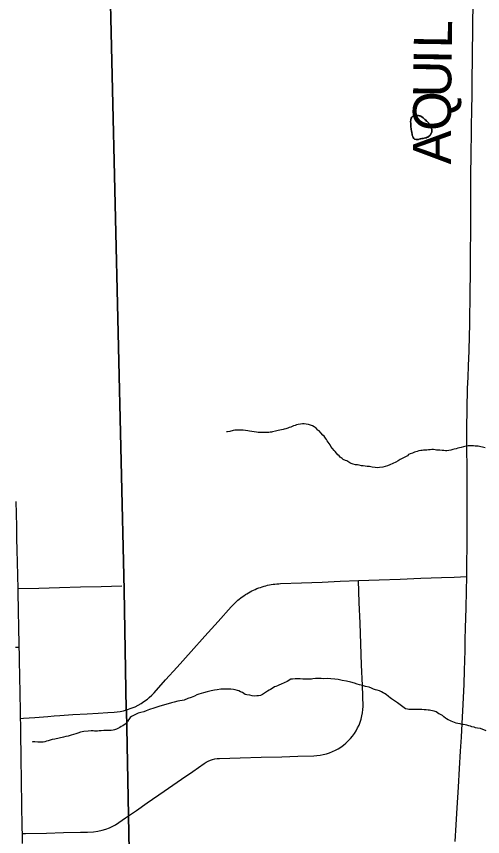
# Model space of a CAD drawing. Extents: x 103424 to 290657, y 38711 to 110967.
# Drawn here: x 214250.563 to 214250.911, y 40211.503 to 40212.115 of the extents above; entities that cross this region are included whole.
import ezdxf

# ---------------------------------------------------------------- set-up
doc = ezdxf.new("R2010")
doc.units = 0
for name, color, linetype in [('GM_X_Corporation', 7, 'Continuous'), ('GM_X_County_Road', 7, 'Continuous'), ('GM_X_County_Road_Text', 7, 'Continuous'), ('GM_X_Minor_Lake', 7, 'Continuous'), ('GM_X_Minor_River', 7, 'Continuous'), ('GM_X_State_Route', 7, 'Continuous'), ('GM_X_Township_Road', 7, 'Continuous')]:
    doc.layers.add(name, color=color, linetype=linetype)

msp = doc.modelspace()

# ---------------------------------------------------------------- linework, layer by layer
at = {"layer": 'GM_X_Corporation'}
for points in [[(214251.79815, 40211.42687), (214251.40069, 40211.41803), (214250.88437, 40211.40655), (214250.64868, 40211.4013), (214250.64645, 40211.51835), (214250.64495, 40211.59711), (214250.64494, 40211.59748), (214250.64324, 40211.6866), (214250.63221, 40212.16721), (214250.62604, 40212.52198), (214250.60368, 40213.80815), (214250.60357, 40213.81454), (214251.4935, 40213.84402)], [(214250.60368, 40213.80815), (214250.62604, 40212.52198), (214250.63221, 40212.16721), (214250.64324, 40211.6866), (214250.64494, 40211.59748), (214250.64495, 40211.59711), (214250.64645, 40211.51835), (214250.64868, 40211.4013), (214250.569, 40211.39904), (214250.56887, 40211.39903), (214249.98385, 40211.3824)]]:
    msp.add_lwpolyline(points, dxfattribs=at)
at = {"layer": 'GM_X_County_Road'}
for points in [[(214250.89032, 40211.49888), (214250.89113, 40211.51141), (214250.89195, 40211.52394), (214250.89248, 40211.53174), (214250.89301, 40211.53954), (214250.89377, 40211.55326), (214250.89449, 40211.56637), (214250.89507, 40211.57669), (214250.89565, 40211.58701), (214250.89616, 40211.59653), (214250.89667, 40211.60606), (214250.89708, 40211.61643), (214250.89742, 40211.62646), (214250.89781, 40211.64144), (214250.898, 40211.64981), (214250.89819, 40211.65819), (214250.89867, 40211.67326), (214250.89891, 40211.68588), (214250.89905, 40211.69668), (214250.89925, 40211.70556), (214250.89934, 40211.72044), (214250.8994, 40211.72988), (214250.89946, 40211.73931), (214250.89934, 40211.78095), (214250.89925, 40211.78937), (214250.8992, 40211.79827), (214250.89915, 40211.80717), (214250.89934, 40211.82196), (214250.89968, 40211.83717), (214250.90006, 40211.84555), (214250.90045, 40211.85393), (214250.90078, 40211.8652), (214250.90107, 40211.87653), (214250.90126, 40211.88469), (214250.90145, 40211.89285), (214250.90157, 40211.9018), (214250.90169, 40211.91075), (214250.90179, 40211.92158), (214250.9019, 40211.9324), (214250.90199, 40211.94188), (214250.90208, 40211.95136), (214250.90215, 40211.9619), (214250.90222, 40211.97243), (214250.90217, 40211.98138), (214250.90212, 40211.99034), (214250.90222, 40211.99943), (214250.90232, 40212.00853), (214250.90246, 40212.01645), (214250.90261, 40212.02437), (214250.90275, 40212.03435), (214250.90284, 40212.04376), (214250.90303, 40212.05802), (214250.90319, 40212.06977), (214250.90335, 40212.08153), (214250.90348, 40212.0912), (214250.90361, 40212.10088), (214250.90371, 40212.11148), (214250.9038, 40212.12209)], [(214250.64271, 40211.59646), (214250.64505, 40211.59706), (214250.64929, 40211.59855), (214250.65158, 40211.59954), (214250.65383, 40211.60067), (214250.65601, 40211.60192), (214250.65812, 40211.6033), (214250.66063, 40211.6052), (214250.66208, 40211.60641), (214250.66391, 40211.60813), (214250.66564, 40211.60995), (214250.67424, 40211.61954), (214250.68285, 40211.62913), (214250.69322, 40211.6407), (214250.70359, 40211.65226), (214250.71343, 40211.66322), (214250.72326, 40211.67418), (214250.72419, 40211.6752), (214250.72515, 40211.6762), (214250.72615, 40211.67717), (214250.72719, 40211.67812), (214250.72824, 40211.67904), (214250.7293, 40211.67992), (214250.73039, 40211.68078), (214250.73151, 40211.68161), (214250.73267, 40211.68242), (214250.73383, 40211.68318), (214250.73499, 40211.68392), (214250.7362, 40211.68463), (214250.73741, 40211.68531), (214250.73866, 40211.68595), (214250.73992, 40211.68656), (214250.74118, 40211.68713), (214250.74246, 40211.68767), (214250.74376, 40211.68818), (214250.74506, 40211.68865), (214250.74639, 40211.68908), (214250.74772, 40211.68948), (214250.74906, 40211.68985), (214250.75042, 40211.69018), (214250.75179, 40211.69047), (214250.75317, 40211.69072), (214250.75454, 40211.69094), (214250.75591, 40211.69113), (214250.75729, 40211.69127), (214250.75868, 40211.69138), (214250.76008, 40211.69146), (214250.7756, 40211.69204), (214250.79113, 40211.69263), (214250.8047, 40211.69314), (214250.81827, 40211.69365), (214250.83379, 40211.69423), (214250.84931, 40211.69482), (214250.86483, 40211.6954), (214250.88035, 40211.69598), (214250.88971, 40211.69633), (214250.89905, 40211.69668)], [(214250.64434, 40211.51641), (214250.65243, 40211.52204), (214250.66053, 40211.52766), (214250.6733, 40211.5365), (214250.68607, 40211.54534), (214250.69459, 40211.55124), (214250.70311, 40211.55714), (214250.70458, 40211.55806), (214250.70612, 40211.55886), (214250.70771, 40211.55954), (214250.70937, 40211.56007), (214250.71105, 40211.56047), (214250.71276, 40211.56074), (214250.71448, 40211.56086), (214250.73001, 40211.5613), (214250.74554, 40211.56174), (214250.76107, 40211.56218), (214250.77297, 40211.56252), (214250.78487, 40211.56285), (214250.78726, 40211.56299), (214250.78965, 40211.56329), (214250.792, 40211.56373), (214250.79432, 40211.56432), (214250.79659, 40211.56506), (214250.79882, 40211.56595), (214250.80098, 40211.56696), (214250.80309, 40211.56811), (214250.8051, 40211.56939), (214250.80705, 40211.5708), (214250.80889, 40211.57233), (214250.81065, 40211.57397), (214250.81228, 40211.57572), (214250.8138, 40211.57757), (214250.8152, 40211.57951), (214250.81648, 40211.58154), (214250.81762, 40211.58364), (214250.81864, 40211.58581), (214250.81952, 40211.58804), (214250.82025, 40211.59032), (214250.82082, 40211.59264), (214250.82127, 40211.595), (214250.82156, 40211.59737), (214250.8217, 40211.59976), (214250.82113, 40211.61529), (214250.82056, 40211.63081), (214250.81999, 40211.64634), (214250.81943, 40211.66186), (214250.81886, 40211.67739), (214250.81857, 40211.68552), (214250.81827, 40211.69365)], [(214250.56602, 40211.59078), (214250.56826, 40211.59085), (214250.57652, 40211.59138), (214250.58633, 40211.59217), (214250.5911, 40211.59262), (214250.5952, 40211.5929), (214250.60497, 40211.59359), (214250.61567, 40211.5942), (214250.62396, 40211.59465), (214250.63118, 40211.59511), (214250.63582, 40211.59544), (214250.64034, 40211.59597), (214250.64271, 40211.59646)], [(214250.56732, 40211.50479), (214250.56975, 40211.50487), (214250.58528, 40211.5052), (214250.59796, 40211.50547), (214250.61064, 40211.50573), (214250.61585, 40211.50588), (214250.62044, 40211.50613), (214250.62378, 40211.50659), (214250.62697, 40211.50727), (214250.62956, 40211.508), (214250.63246, 40211.50918), (214250.63486, 40211.51028), (214250.63689, 40211.51141), (214250.64434, 40211.51641)]]:
    msp.add_lwpolyline(points, dxfattribs=at)
at = {"layer": 'GM_X_Minor_Lake'}
for points in [[(214250.86066, 40212.04101), (214250.85952, 40212.04062), (214250.85858, 40212.04024), (214250.85801, 40212.03967), (214250.85763, 40212.03891), (214250.85725, 40212.03776), (214250.85725, 40212.03719), (214250.85706, 40212.03662), (214250.85707, 40212.03605), (214250.85726, 40212.03548), (214250.85726, 40212.03434), (214250.85745, 40212.03377), (214250.85746, 40212.03206), (214250.85765, 40212.03149), (214250.85765, 40212.03035), (214250.85784, 40212.02978), (214250.85784, 40212.02921), (214250.85804, 40212.02865), (214250.85804, 40212.02807), (214250.85842, 40212.02694), (214250.85842, 40212.02637), (214250.8588, 40212.02523), (214250.85919, 40212.02466), (214250.85957, 40212.0239), (214250.86014, 40212.02333), (214250.86128, 40212.02296), (214250.86185, 40212.02296), (214250.86242, 40212.02315), (214250.86299, 40212.02315), (214250.86356, 40212.02334), (214250.86432, 40212.02354)], [(214250.86066, 40212.04101), (214250.86237, 40212.04101), (214250.86294, 40212.04101), (214250.86351, 40212.04083), (214250.86427, 40212.04064), (214250.86484, 40212.04045), (214250.86655, 40212.03932), (214250.86789, 40212.03799), (214250.86846, 40212.03761), (214250.86903, 40212.03685), (214250.8696, 40212.03648), (214250.87017, 40212.03572), (214250.87074, 40212.03515), (214250.87113, 40212.03439), (214250.8717, 40212.03382), (214250.87189, 40212.03325), (214250.87227, 40212.03268), (214250.87304, 40212.03041), (214250.87304, 40212.0287), (214250.87285, 40212.02813), (214250.87172, 40212.02641), (214250.87001, 40212.0247), (214250.86944, 40212.02469), (214250.86887, 40212.02431), (214250.8683, 40212.02431), (214250.86717, 40212.02393), (214250.8666, 40212.02392), (214250.86603, 40212.02373), (214250.86546, 40212.02373), (214250.86489, 40212.02354), (214250.86432, 40212.02354), (214250.86356, 40212.02334), (214250.86299, 40212.02315), (214250.86242, 40212.02315), (214250.86185, 40212.02296), (214250.86128, 40212.02296), (214250.86014, 40212.02333), (214250.85957, 40212.0239), (214250.85919, 40212.02466), (214250.8588, 40212.02523), (214250.85842, 40212.02637), (214250.85842, 40212.02694), (214250.85804, 40212.02807), (214250.85804, 40212.02865), (214250.85784, 40212.02921), (214250.85784, 40212.02978), (214250.85765, 40212.03035), (214250.85765, 40212.03149), (214250.85746, 40212.03206), (214250.85745, 40212.03377), (214250.85726, 40212.03434), (214250.85726, 40212.03548), (214250.85707, 40212.03605), (214250.85706, 40212.03662), (214250.85725, 40212.03719), (214250.85725, 40212.03776), (214250.85763, 40212.03891), (214250.85801, 40212.03967), (214250.85858, 40212.04024), (214250.85952, 40212.04062), (214250.86066, 40212.04101)], [(214250.86432, 40212.02354), (214250.86489, 40212.02354), (214250.86546, 40212.02373), (214250.86603, 40212.02373), (214250.8666, 40212.02392), (214250.86717, 40212.02393), (214250.8683, 40212.02431), (214250.86887, 40212.02431), (214250.86944, 40212.02469), (214250.87001, 40212.0247), (214250.87172, 40212.02641), (214250.87285, 40212.02813), (214250.87304, 40212.0287), (214250.87304, 40212.03041), (214250.87227, 40212.03268), (214250.87189, 40212.03325), (214250.8717, 40212.03382), (214250.87113, 40212.03439), (214250.87074, 40212.03515), (214250.87017, 40212.03572), (214250.8696, 40212.03648), (214250.86903, 40212.03685), (214250.86846, 40212.03761), (214250.86789, 40212.03799), (214250.86655, 40212.03932), (214250.86484, 40212.04045), (214250.86427, 40212.04064), (214250.86351, 40212.04083), (214250.86294, 40212.04101), (214250.86237, 40212.04101), (214250.86066, 40212.04101)]]:
    msp.add_lwpolyline(points, dxfattribs=at)
at = {"layer": 'GM_X_Minor_River'}
for points in [[(214250.87307, 40211.79145), (214250.87175, 40211.79143), (214250.87061, 40211.79141), (214250.86928, 40211.79119), (214250.86833, 40211.79117), (214250.86682, 40211.79096), (214250.86568, 40211.79075), (214250.86473, 40211.79073), (214250.86322, 40211.79051), (214250.86208, 40211.79011), (214250.86095, 40211.7899), (214250.86001, 40211.7895), (214250.8585, 40211.78872), (214250.8568, 40211.7883), (214250.85567, 40211.78791), (214250.85474, 40211.78694), (214250.85285, 40211.78595), (214250.85097, 40211.78497), (214250.84947, 40211.78399), (214250.84778, 40211.78301), (214250.84609, 40211.78222), (214250.84157, 40211.78005), (214250.83987, 40211.77945), (214250.83817, 40211.77885), (214250.83647, 40211.77843), (214250.83382, 40211.77801), (214250.8323, 40211.77798), (214250.83078, 40211.77814), (214250.82849, 40211.77848), (214250.8264, 40211.77882), (214250.82469, 40211.77898), (214250.82336, 40211.77915), (214250.82183, 40211.77931), (214250.8205, 40211.77948), (214250.81879, 40211.77983), (214250.81764, 40211.78), (214250.81612, 40211.78016), (214250.8144, 40211.7807), (214250.81287, 40211.78124), (214250.81192, 40211.78161), (214250.80961, 40211.78309), (214250.80847, 40211.78344), (214250.80694, 40211.78418), (214250.80598, 40211.78473), (214250.80463, 40211.78585), (214250.80385, 40211.78678), (214250.80289, 40211.78753), (214250.80173, 40211.78884), (214250.80076, 40211.78996), (214250.80017, 40211.7909), (214250.79882, 40211.79221), (214250.79765, 40211.7939), (214250.79706, 40211.79503), (214250.79492, 40211.79803), (214250.79433, 40211.79897), (214250.79374, 40211.8001), (214250.79258, 40211.80141), (214250.79161, 40211.80234), (214250.79025, 40211.80403), (214250.7889, 40211.80553), (214250.78794, 40211.80608), (214250.78677, 40211.80739), (214250.78523, 40211.8085), (214250.78389, 40211.80924), (214250.78236, 40211.80978), (214250.78084, 40211.81013), (214250.77931, 40211.81049), (214250.7776, 40211.81065), (214250.77646, 40211.81063), (214250.77495, 40211.81041), (214250.77324, 40211.81019), (214250.77192, 40211.80997), (214250.77097, 40211.80958), (214250.76984, 40211.80918), (214250.76871, 40211.80878), (214250.76777, 40211.80819), (214250.76645, 40211.80798), (214250.76551, 40211.80739), (214250.76399, 40211.80698), (214250.76286, 40211.80677), (214250.76191, 40211.80656), (214250.76078, 40211.80616), (214250.75945, 40211.80595), (214250.75832, 40211.80574), (214250.75718, 40211.80553), (214250.75624, 40211.80532), (214250.75416, 40211.80471), (214250.75322, 40211.8045), (214250.75227, 40211.80449), (214250.75132, 40211.80428), (214250.7498, 40211.80425), (214250.74771, 40211.80422), (214250.74334, 40211.80433), (214250.74201, 40211.80449), (214250.7403, 40211.80465), (214250.73858, 40211.805), (214250.73687, 40211.80516), (214250.73554, 40211.80552), (214250.73401, 40211.80587), (214250.73211, 40211.80603), (214250.73021, 40211.80599)], [(214250.73021, 40211.80599), (214250.7285, 40211.80596), (214250.72699, 40211.80593), (214250.72585, 40211.80591), (214250.72471, 40211.8057), (214250.72225, 40211.80509), (214250.72055, 40211.80468), (214250.71979, 40211.80466)], [(214250.91273, 40211.79292), (214250.90759, 40211.79397), (214250.90626, 40211.79414), (214250.90531, 40211.79412), (214250.90416, 40211.79429), (214250.90284, 40211.79426), (214250.90151, 40211.79424), (214250.90018, 40211.79422), (214250.89885, 40211.794), (214250.89772, 40211.79379), (214250.89658, 40211.79358), (214250.89488, 40211.79317), (214250.89356, 40211.79277), (214250.89242, 40211.79256), (214250.8911, 40211.79215), (214250.88978, 40211.79194), (214250.88864, 40211.79154), (214250.88713, 40211.79113), (214250.88581, 40211.79092), (214250.88429, 40211.7907), (214250.88315, 40211.79068), (214250.88201, 40211.79085), (214250.88068, 40211.79083), (214250.87897, 40211.79098), (214250.87764, 40211.79096), (214250.8765, 40211.79113), (214250.87554, 40211.7913), (214250.87421, 40211.79147), (214250.87307, 40211.79145)], [(214250.7736, 40211.62027), (214250.77227, 40211.62043), (214250.77094, 40211.62041), (214250.76905, 40211.62019), (214250.76772, 40211.62016), (214250.76509, 40211.6184), (214250.76057, 40211.61623), (214250.75869, 40211.61563), (214250.75775, 40211.61504), (214250.75661, 40211.61464), (214250.75567, 40211.61424), (214250.75379, 40211.61307), (214250.75247, 40211.61247), (214250.75154, 40211.61189), (214250.75022, 40211.6111), (214250.74816, 40211.60954), (214250.74666, 40211.60857), (214250.74515, 40211.60797), (214250.74364, 40211.60756), (214250.74231, 40211.60754), (214250.74041, 40211.6075), (214250.73889, 40211.60767), (214250.73717, 40211.60802), (214250.73489, 40211.60835), (214250.73374, 40211.60871), (214250.73278, 40211.60927), (214250.73163, 40211.6102), (214250.7301, 40211.61074), (214250.72895, 40211.61129), (214250.72781, 40211.61165), (214250.72628, 40211.61219), (214250.72494, 40211.61236), (214250.72304, 40211.61251), (214250.72152, 40211.61268), (214250.71981, 40211.61265), (214250.71772, 40211.61261), (214250.71545, 40211.61257), (214250.7128, 40211.61214), (214250.71071, 40211.61191), (214250.70825, 40211.6113), (214250.70523, 40211.61067), (214250.70258, 40211.60987), (214250.7007, 40211.60926), (214250.69918, 40211.60885), (214250.69768, 40211.60826), (214250.69579, 40211.60727), (214250.69334, 40211.60647), (214250.69089, 40211.60566), (214250.68806, 40211.60447), (214250.68333, 40211.60362), (214250.68068, 40211.60301), (214250.6786, 40211.6024), (214250.66916, 40211.59957), (214250.66557, 40211.59836), (214250.66236, 40211.59735), (214250.65972, 40211.59655), (214250.65802, 40211.59576), (214250.65576, 40211.59514), (214250.65387, 40211.59473), (214250.65086, 40211.59315), (214250.64878, 40211.59217), (214250.64785, 40211.59139), (214250.64674, 40211.58985), (214250.64581, 40211.58831), (214250.64507, 40211.58735), (214250.64414, 40211.58657), (214250.64226, 40211.58521), (214250.64113, 40211.58462), (214250.6402, 40211.58403), (214250.63907, 40211.58344), (214250.63756, 40211.58284), (214250.63605, 40211.58224), (214250.6351, 40211.58203), (214250.63359, 40211.58182), (214250.63055, 40211.58176), (214250.62808, 40211.58172), (214250.62619, 40211.58149), (214250.62467, 40211.58147), (214250.62335, 40211.58125), (214250.6224, 40211.58124), (214250.62126, 40211.58122), (214250.62011, 40211.58138), (214250.61859, 40211.58155), (214250.61651, 40211.58132), (214250.6131, 40211.58107), (214250.61083, 40211.58046), (214250.60875, 40211.57985), (214250.60724, 40211.57925), (214250.60554, 40211.57884), (214250.60365, 40211.57824), (214250.60157, 40211.57763), (214250.59968, 40211.57721), (214250.59798, 40211.5768), (214250.59155, 40211.57536), (214250.58966, 40211.57494), (214250.58796, 40211.57453), (214250.58664, 40211.57413), (214250.58531, 40211.57373), (214250.58418, 40211.57332), (214250.58286, 40211.57311), (214250.58096, 40211.57308)], [(214250.91367, 40211.58153), (214250.90927, 40211.58316), (214250.90718, 40211.5835), (214250.90565, 40211.58386), (214250.90451, 40211.58422), (214250.90298, 40211.58457), (214250.90183, 40211.58493), (214250.90069, 40211.58529), (214250.89916, 40211.58564), (214250.89783, 40211.586), (214250.8965, 40211.58616), (214250.89535, 40211.58633), (214250.89421, 40211.58669), (214250.8925, 40211.58685), (214250.89116, 40211.58721), (214250.88982, 40211.58776), (214250.88868, 40211.58812), (214250.88753, 40211.58866), (214250.88638, 40211.58921), (214250.88523, 40211.58976), (214250.88408, 40211.5905), (214250.88312, 40211.59106), (214250.88196, 40211.59199), (214250.88099, 40211.59292), (214250.87908, 40211.59384), (214250.87812, 40211.5942), (214250.8762, 40211.59569), (214250.87467, 40211.59623), (214250.87353, 40211.5964), (214250.87219, 40211.59675), (214250.87124, 40211.59693), (214250.87029, 40211.59691), (214250.86877, 40211.59707), (214250.86725, 40211.59724), (214250.86553, 40211.59739), (214250.86402, 40211.59737), (214250.86231, 40211.59734), (214250.8604, 40211.59749), (214250.8587, 40211.59746), (214250.85737, 40211.59744), (214250.85585, 40211.59741), (214250.8549, 40211.59759), (214250.85337, 40211.59794), (214250.85145, 40211.59942), (214250.84741, 40211.60239), (214250.84587, 40211.60351), (214250.84452, 40211.60443), (214250.84299, 40211.60536), (214250.84183, 40211.6061), (214250.84068, 40211.60703), (214250.83894, 40211.60851), (214250.83779, 40211.60925), (214250.83664, 40211.6098), (214250.83549, 40211.61054), (214250.83395, 40211.61128), (214250.83224, 40211.61182), (214250.8309, 40211.61217), (214250.82956, 40211.61272), (214250.82803, 40211.61326), (214250.82631, 40211.61399), (214250.82345, 40211.6147), (214250.82116, 40211.61542), (214250.81906, 40211.61595), (214250.81735, 40211.6163), (214250.81524, 40211.61702), (214250.81257, 40211.61774), (214250.80933, 40211.61863), (214250.80609, 40211.61914), (214250.80304, 40211.61985), (214250.80057, 40211.62018), (214250.79772, 40211.62032), (214250.79487, 40211.62046), (214250.79221, 40211.62041), (214250.7905, 40211.62057), (214250.78822, 40211.62053), (214250.78613, 40211.62049), (214250.78424, 40211.62027), (214250.7831, 40211.62006), (214250.78158, 40211.62003), (214250.77949, 40211.61999), (214250.77683, 40211.62014), (214250.77474, 40211.62029), (214250.7736, 40211.62027)], [(214250.58096, 40211.57308), (214250.57887, 40211.57304), (214250.57659, 40211.57319), (214250.57507, 40211.57316), (214250.57469, 40211.57315)]]:
    msp.add_lwpolyline(points, dxfattribs=at)
at = {"layer": 'GM_X_State_Route'}
msp.add_lwpolyline([(214250.56743, 40211.49746), (214250.56732, 40211.50479), (214250.56726, 40211.50865), (214250.56718, 40211.51378), (214250.56705, 40211.52231), (214250.56692, 40211.53092), (214250.5668, 40211.53937), (214250.56665, 40211.54897), (214250.56654, 40211.55634), (214250.56643, 40211.56387), (214250.56637, 40211.56785), (214250.56628, 40211.57364), (214250.56619, 40211.57977), (214250.56609, 40211.58623), (214250.56602, 40211.59078), (214250.56584, 40211.59981), (214250.56573, 40211.60586), (214250.56557, 40211.61397), (214250.56549, 40211.61778), (214250.56534, 40211.62524), (214250.56523, 40211.63078), (214250.56507, 40211.63881), (214250.56497, 40211.64405), (214250.56488, 40211.64883), (214250.56474, 40211.6557), (214250.56462, 40211.6615), (214250.56448, 40211.66846), (214250.56436, 40211.67433), (214250.56421, 40211.68204), (214250.5641, 40211.68767), (214250.56389, 40211.69719), (214250.56367, 40211.70779), (214250.56349, 40211.71623), (214250.5633, 40211.72526), (214250.56311, 40211.73387), (214250.5629, 40211.74373), (214250.56271, 40211.75267)], dxfattribs=at)
at = {"layer": 'GM_X_Township_Road'}
for points in [[(214250.5641, 40211.68767), (214250.57962, 40211.68809), (214250.59515, 40211.68851), (214250.61068, 40211.68892), (214250.62608, 40211.68933), (214250.64148, 40211.68974)], [(214250.56213, 40211.644), (214250.56497, 40211.64405)]]:
    msp.add_lwpolyline(points, dxfattribs=at)

# ---------------------------------------------------------------- texts
at = {"layer": 'GM_X_County_Road_Text'}
for s, rotation, p in [('L', 89.14161, (214250.88791, 40212.091)), ('I', 89.13348, (214250.88773, 40212.07933)), ('U', 89.29326, (214250.88742, 40212.05436)), ('Q', 89.67213, (214250.88728, 40212.02941)), ('A', 89.96721, (214250.88727, 40212.00444))]:
    msp.add_text(s, height=0.02841, rotation=rotation, dxfattribs=at).set_placement(p)

doc.saveas('drawing.dxf')
